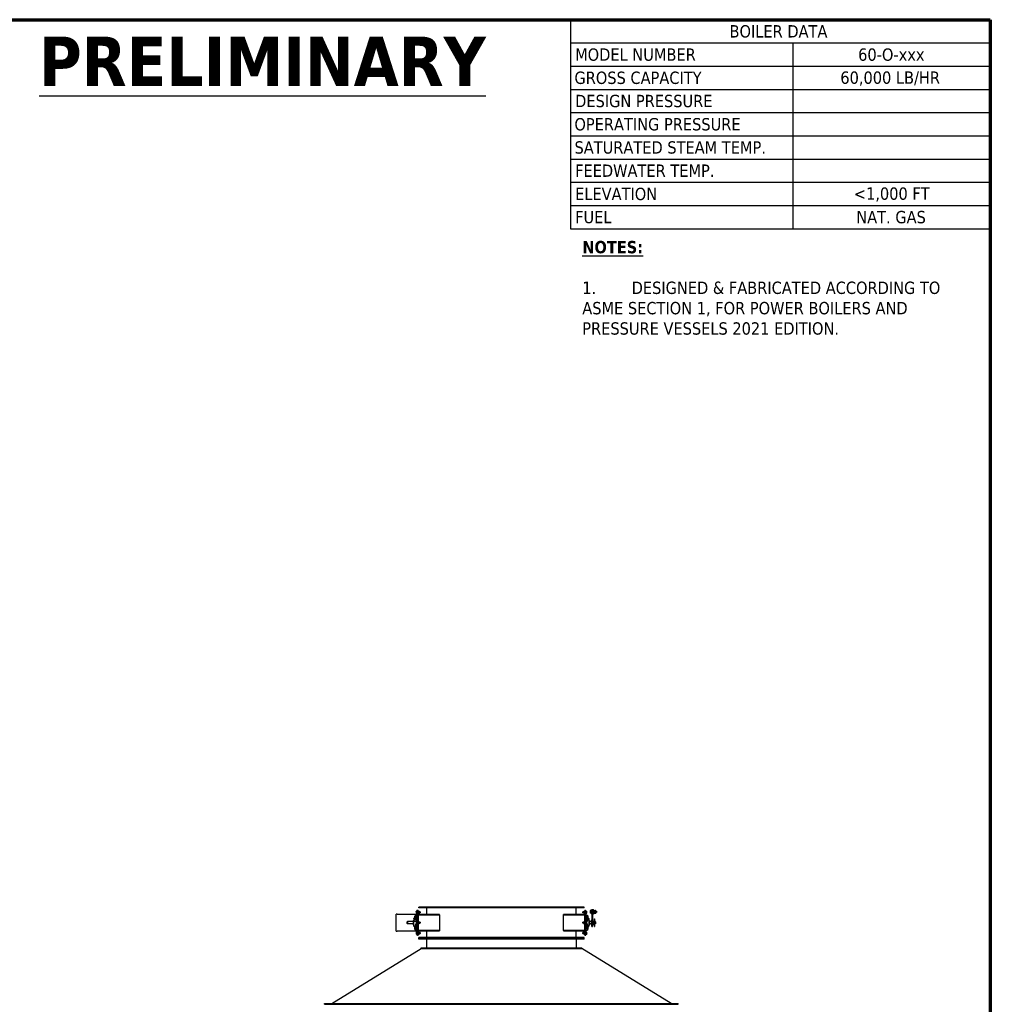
# Model space of a CAD drawing. Header units: inches. Extents: x 24 to 1128, y -69 to 748.
# Tile 661 of 661: x 814 to 1128, y 429 to 748. Entities that reach past the tile are written whole.
import ezdxf

# ---------------------------------------------------------------- set-up
doc = ezdxf.new("R2010")
doc.units = ezdxf.units.IN
doc.header["$LTSCALE"] = 32
doc.header["$MEASUREMENT"] = 0
for name, color, linetype, lineweight in [('Border (ANSI)', 7, 'Continuous', 70), ('Symbol (ANSI)', 7, 'Continuous', 25), ('Visible (ANSI)', 7, 'Continuous', 30)]:
    doc.layers.add(name, color=color, linetype=linetype, lineweight=lineweight)
doc.styles.add('Note Text (ANSI)', font='tahoma.ttf')

# ---------------------------------------------------------------- blocks, each defined once
blk = doc.blocks.new('Borders SUPERIOR BORDER')
at = {"layer": 'Border (ANSI)'}
for p, q in [((0.75, 23.375), (35.25, 23.375)), ((35.25, 23.375), (35.25, 0.625))]:
    blk.add_line(p, q, dxfattribs=at)
blk = doc.blocks.new('Table2')
at = {"layer": 'Symbol (ANSI)'}
for p, q in [((31, 23.375), (35.25, 23.375)), ((31, 23.375), (31, 23.1398)), ((35.25, 23.375), (35.25, 23.1398)), ((31, 23.1398), (35.25, 23.1398)), ((31, 23.1398), (31, 21.2589)), ((33.25, 23.1398), (33.25, 21.2589)), ((35.25, 23.1398), (35.25, 21.2589)), ((31, 22.9047), (35.25, 22.9047)), ((31, 22.6696), (35.25, 22.6696)), ((31, 22.4345), (35.25, 22.4345)), ((31, 22.1994), (35.25, 22.1994)), ((31, 21.9642), (35.25, 21.9642)), ((31, 21.7291), (35.25, 21.7291)), ((31, 21.494), (35.25, 21.494)), ((31, 21.2589), (35.25, 21.2589))]:
    blk.add_line(p, q, dxfattribs=at)
at = {"layer": 'Symbol (ANSI)', "char_height": 0.125, "attachment_point": 7, "style": 'Note Text (ANSI)'}
for s, insert in [('BOILER DATA', (32.6104, 23.1923)), ('MODEL NUMBER', (31.0475, 22.9571)), ('60-O-xxx', (33.9123, 22.9571)), ('GROSS CAPACITY', (31.0405, 22.722)), ('60,000 LB/HR', (33.732, 22.7063)), ('DESIGN PRESSURE', (31.0475, 22.4871)), ('OPERATING PRESSURE', (31.0405, 22.2518)), ('SATURATED STEAM TEMP.', (31.0414, 22.0169)), ('FEEDWATER TEMP.', (31.0475, 21.7842)), ('ELEVATION', (31.0475, 21.5464)), ('<1,000 FT', (33.8686, 21.5323)), ('FUEL', (31.0475, 21.3126)), ('NAT. GAS', (33.8937, 21.3116))]:
    blk.add_mtext(s, dxfattribs=dict(at, insert=insert))

msp = doc.modelspace()

# ---------------------------------------------------------------- linework, layer by layer
at = {"layer": 'Visible (ANSI)'}
for p, q in [((942.47203, 459.48367), (942.28453, 459.48367)), ((942.28453, 459.48367), (942.28453, 458.98367)), ((942.47203, 459.48367), (942.47203, 458.98367)), ((942.47203, 458.98367), (942.47203, 459.48367)), ((942.65953, 459.48367), (942.47203, 459.48367)), ((942.65953, 459.48367), (942.65953, 458.98367)), ((996.40953, 460.48367), (942.90953, 460.48367)), ((942.90953, 460.29617), (942.90953, 460.48367)), ((996.40953, 460.29617), (942.90953, 460.29617)), ((945.47203, 458.17117), (945.47203, 460.29617)), ((993.84703, 458.17117), (993.84703, 460.29617)), ((996.40953, 460.29617), (996.40953, 460.48367)), ((996.65953, 458.98367), (996.65953, 459.48367)), ((996.84703, 459.48367), (996.65953, 459.48367)), ((996.84703, 458.98367), (996.84703, 459.48367)), ((996.84703, 459.48367), (997.03453, 459.48367)), ((996.84703, 459.48367), (996.84703, 458.98367)), ((997.03453, 458.98367), (997.03453, 459.48367)), ((998.36853, 459.3942), (998.38233, 459.4181)), ((998.36853, 459.3942), (998.36853, 459.37173)), ((998.36853, 459.37173), (998.36853, 459.08474)), ((998.73253, 459.44555), (998.40203, 459.44555)), ((998.73253, 459.29792), (998.40203, 459.29792)), ((998.73253, 459.5507), (998.73253, 458.4877)), ((998.73253, 459.5507), (998.90953, 459.5507)), ((998.90953, 459.59991), (998.90953, 459.7692)), ((998.90953, 459.7692), (999.09703, 459.7692)), ((998.90953, 459.59991), (998.90953, 456.45151)), ((999.09703, 459.59991), (999.09703, 459.7692)), ((999.09703, 459.59991), (999.09703, 456.45151)), ((999.09703, 459.5507), (999.27403, 459.5507)), ((999.27403, 459.7692), (999.46153, 459.7692)), ((999.27403, 459.7692), (999.27403, 458.2692)), ((999.46153, 458.2692), (999.46153, 459.7692)), ((999.46153, 459.5507), (999.63853, 459.5507)), ((999.63853, 459.5507), (999.63853, 458.4877)), ((999.63853, 459.4537), (999.76353, 459.4537)), ((999.76353, 459.4537), (999.76353, 458.63927)), ((999.76353, 459.3942), (999.77733, 459.4181)), ((999.79703, 459.44555), (1000.16804, 459.44555)), ((999.79703, 459.29792), (1000.16804, 459.29792)), ((1000.20153, 459.3942), (1000.18773, 459.4181)), ((1000.20153, 459.37173), (1000.20153, 459.3942)), ((1000.20153, 459.08474), (1000.20153, 459.37173)), ((935.90953, 458.23367), (935.53453, 458.23367)), ((935.53453, 452.73367), (935.53453, 458.23367)), ((935.90953, 458.23367), (941.90953, 458.23367)), ((941.15953, 454.74942), (941.15953, 456.21792)), ((941.31578, 456.88836), (941.31578, 456.91765)), ((941.6817, 456.91765), (941.31578, 456.91765)), ((941.31578, 456.88836), (941.31578, 456.32268)), ((941.31578, 456.18126), (941.31578, 456.32268)), ((941.31578, 456.18126), (941.31578, 455.85258)), ((941.55015, 457.53054), (941.57527, 457.57405)), ((941.55015, 457.53054), (941.55015, 457.49286)), ((941.55015, 457.49286), (941.55015, 457.24929)), ((941.55015, 457.24929), (941.55015, 457.00572)), ((941.55015, 457.00572), (941.55015, 456.96804)), ((941.55015, 456.96804), (941.57527, 456.92453)), ((941.75953, 457.57405), (941.57527, 457.57405)), ((941.75953, 457.41167), (941.57527, 457.41167)), ((941.75953, 457.08691), (941.57527, 457.08691)), ((941.69146, 456.92453), (941.57527, 456.92453)), ((941.61236, 456.55797), (941.61236, 456.62408)), ((941.67378, 456.91016), (941.6444, 456.87786)), ((941.75016, 456.50171), (941.75016, 456.56783)), ((941.75953, 457.57405), (941.75953, 457.41167)), ((941.75953, 457.50242), (941.78453, 457.50242)), ((941.75953, 457.41167), (941.75953, 457.08691)), ((941.75953, 457.08691), (941.75953, 456.93962)), ((941.75953, 456.99617), (941.78453, 456.99617)), ((941.78453, 457.44772), (941.78453, 457.88992)), ((942.28453, 457.88992), (941.78453, 457.88992)), ((941.78453, 457.44772), (941.78453, 457.41363)), ((941.78453, 456.93512), (941.78453, 457.41363)), ((941.78453, 457.41363), (941.83453, 457.41363)), ((941.83453, 456.91765), (941.81862, 456.91765)), ((941.82654, 456.91016), (941.85592, 456.87786)), ((941.83453, 457.41363), (941.83453, 456.9167)), ((941.83453, 456.9167), (942.28453, 456.9167)), ((941.88795, 456.55797), (941.88795, 456.62408)), ((941.90953, 458.23367), (942.09703, 458.23367)), ((942.01653, 459.13967), (942.04163, 459.18314)), ((942.01653, 459.13967), (942.01653, 459.10202)), ((942.01653, 459.10202), (942.01653, 458.85867)), ((942.01653, 458.85867), (942.01653, 458.61532)), ((942.01653, 458.61532), (942.01653, 458.57767)), ((942.01653, 458.57767), (942.04163, 458.5342)), ((942.28453, 459.18314), (942.04163, 459.18314)), ((942.28453, 459.0209), (942.04163, 459.0209)), ((942.28453, 458.69643), (942.04163, 458.69643)), ((942.28453, 458.5342), (942.04163, 458.5342)), ((942.09703, 458.23367), (942.28453, 458.23367)), ((942.09703, 457.88992), (942.09703, 458.23367)), ((942.18453, 456.91654), (942.18453, 456.88836)), ((942.18453, 456.91654), (942.28453, 456.91654)), ((942.18453, 456.32268), (942.18453, 456.88836)), ((942.28453, 456.42104), (942.18453, 456.42104)), ((942.18453, 456.32268), (942.18453, 456.18126)), ((942.18453, 455.89235), (942.18453, 456.18126)), ((942.28453, 451.98367), (942.28453, 458.98367)), ((942.47203, 451.98367), (942.47203, 458.98367)), ((942.47203, 458.98367), (942.47203, 451.98367)), ((942.65953, 459.14017), (942.68468, 459.18372)), ((942.65953, 458.98367), (942.65953, 451.98367)), ((942.65953, 458.57717), (942.68468, 458.53362)), ((942.84703, 457.98367), (942.65953, 457.98367)), ((942.96339, 459.18372), (942.68468, 459.18372)), ((942.96339, 459.02119), (942.68468, 459.02119)), ((942.96339, 458.69615), (942.68468, 458.69615)), ((942.96339, 458.53362), (942.68468, 458.53362)), ((949.59002, 458.17117), (942.84703, 458.17117)), ((942.84703, 457.98367), (949.59002, 457.98367)), ((942.98853, 459.14017), (942.96339, 459.18372)), ((942.98853, 458.57717), (942.96339, 458.53362)), ((942.98853, 459.10246), (942.98853, 459.14017)), ((942.98853, 458.85867), (942.98853, 459.10246)), ((942.98853, 459.04617), (943.24737, 459.04617)), ((942.98853, 458.61488), (942.98853, 458.85867)), ((942.98853, 458.67117), (943.24737, 458.67117)), ((942.98853, 458.57717), (942.98853, 458.61488)), ((943.24737, 458.67117), (943.24737, 459.04617)), ((943.28454, 459.00783), (943.24737, 459.04617)), ((943.28454, 458.70951), (943.24737, 458.67117)), ((943.28454, 459.00783), (943.28454, 458.70951)), ((949.59002, 457.98367), (949.59002, 458.17117)), ((949.59002, 457.98367), (949.59002, 452.98367)), ((996.47203, 458.17117), (989.72904, 458.17117)), ((989.72904, 457.98367), (989.72904, 458.17117)), ((989.72904, 457.98367), (996.47203, 457.98367)), ((989.72904, 452.98367), (989.72904, 457.98367)), ((996.03453, 459.00783), (996.0717, 459.04617)), ((996.03453, 458.70951), (996.03453, 459.00783)), ((996.03453, 458.70951), (996.0717, 458.67117)), ((996.0717, 459.04617), (996.0717, 458.67117)), ((996.33053, 459.04617), (996.0717, 459.04617)), ((996.33053, 458.67117), (996.0717, 458.67117)), ((996.33053, 459.14017), (996.35568, 459.18372)), ((996.33053, 459.14017), (996.33053, 459.10246)), ((996.33053, 459.10246), (996.33053, 458.85867)), ((996.33053, 458.85867), (996.33053, 458.61488)), ((996.33053, 458.61488), (996.33053, 458.57717)), ((996.33053, 458.57717), (996.35568, 458.53362)), ((996.35568, 459.18372), (996.63439, 459.18372)), ((996.35568, 459.02119), (996.63439, 459.02119)), ((996.35568, 458.69615), (996.63439, 458.69615)), ((996.35568, 458.53362), (996.63439, 458.53362)), ((996.47203, 457.98367), (996.65953, 457.98367)), ((996.65953, 459.14017), (996.63439, 459.18372)), ((996.65953, 458.57717), (996.63439, 458.53362)), ((996.65953, 451.98367), (996.65953, 458.98367)), ((996.84703, 458.98367), (996.84703, 451.98367)), ((996.84703, 451.98367), (996.84703, 458.98367)), ((997.03453, 459.18314), (997.27743, 459.18314)), ((997.03453, 459.0209), (997.27743, 459.0209)), ((997.03453, 458.98367), (997.03453, 451.98367)), ((997.03453, 458.69643), (997.27743, 458.69643)), ((997.03453, 458.5342), (997.27743, 458.5342)), ((997.03453, 457.88992), (997.53453, 457.88992)), ((997.03453, 456.56944), (997.13453, 456.56944)), ((997.03453, 456.42104), (997.13453, 456.42104)), ((997.13453, 456.56944), (997.13453, 455.85148)), ((997.30253, 459.13967), (997.27743, 459.18314)), ((997.30253, 458.57767), (997.27743, 458.5342)), ((997.30253, 459.10202), (997.30253, 459.13967)), ((997.30253, 458.85867), (997.30253, 459.10202)), ((997.30253, 458.61532), (997.30253, 458.85867)), ((997.30253, 458.57767), (997.30253, 458.61532)), ((997.48453, 455.85148), (997.48453, 457.41363)), ((997.48453, 457.41363), (997.53453, 457.41363)), ((997.48453, 456.20346), (997.53453, 456.20346)), ((997.53453, 457.88992), (997.53453, 457.44772)), ((997.55954, 457.50242), (997.53453, 457.50242)), ((997.53453, 457.41363), (997.53453, 457.44772)), ((997.53453, 457.41363), (997.53453, 456.20346)), ((997.55954, 456.99617), (997.53453, 456.99617)), ((997.53453, 456.91765), (998.00328, 456.91765)), ((997.53453, 456.67117), (997.95328, 456.67117)), ((997.55954, 457.41167), (997.55954, 457.57405)), ((997.55954, 457.57405), (997.74379, 457.57405)), ((997.55954, 457.08691), (997.55954, 457.41167)), ((997.55954, 457.41167), (997.74379, 457.41167)), ((997.55954, 457.08691), (997.74379, 457.08691)), ((997.55954, 456.92453), (997.55954, 457.08691)), ((997.55954, 456.92453), (997.74379, 456.92453)), ((997.76891, 457.53054), (997.74379, 457.57405)), ((997.76891, 456.96804), (997.74379, 456.92453)), ((997.76891, 457.49286), (997.76891, 457.53054)), ((997.76891, 457.24929), (997.76891, 457.49286)), ((997.76891, 457.00572), (997.76891, 457.24929)), ((997.76891, 456.96804), (997.76891, 457.00572)), ((998.00328, 456.91765), (998.00328, 456.88836)), ((998.00328, 456.62117), (998.00328, 456.88836)), ((998.00328, 456.62117), (998.00328, 454.34617)), ((998.15953, 456.21792), (998.15953, 454.74942)), ((998.36853, 459.08474), (998.36853, 458.73221)), ((998.36853, 458.73221), (998.36853, 458.6442)), ((998.36853, 458.6442), (998.38233, 458.6203)), ((998.73253, 458.87157), (998.40203, 458.87157)), ((998.73253, 458.59286), (998.40203, 458.59286)), ((998.73253, 458.4877), (998.90953, 458.4877)), ((998.90953, 454.23367), (998.90953, 456.45151)), ((999.09703, 458.4877), (999.27403, 458.4877)), ((999.09703, 454.23367), (999.09703, 456.45151)), ((999.21883, 456.10867), (999.09703, 456.20554)), ((999.21883, 456.10867), (999.60328, 456.10867)), ((999.21883, 456.10867), (999.21883, 455.22836)), ((999.46153, 458.2692), (999.27403, 458.2692)), ((999.46153, 458.4877), (999.63853, 458.4877)), ((999.60328, 454.85867), (999.60328, 456.10867)), ((999.65953, 456.0936), (999.60328, 456.10867)), ((999.63853, 458.5847), (999.76353, 458.5847)), ((999.65953, 456.70533), (999.65953, 456.73367)), ((999.65953, 456.73367), (999.84703, 456.73367)), ((999.65953, 456.70533), (999.65953, 456.0936)), ((999.76353, 458.6442), (999.77733, 458.6203)), ((999.76353, 458.63927), (999.76353, 458.6251)), ((999.76353, 458.6251), (999.76353, 458.5847)), ((999.79703, 458.87157), (1000.16804, 458.87157)), ((999.79703, 458.59286), (1000.16804, 458.59286)), ((999.84703, 456.70533), (999.84703, 456.73367)), ((999.84703, 456.70533), (999.84703, 455.85867)), ((1000.20153, 458.6442), (1000.18773, 458.6203)), ((1000.20153, 459.2692), (1000.43677, 459.2692)), ((1000.20153, 458.73221), (1000.20153, 459.08474)), ((1000.20153, 458.7692), (1000.43677, 458.7692)), ((1000.20153, 458.6442), (1000.20153, 458.73221)), ((1000.43677, 458.7692), (1000.43677, 459.2692)), ((1000.48254, 459.22201), (1000.43677, 459.2692)), ((1000.48254, 458.81639), (1000.43677, 458.7692)), ((1000.48254, 459.22201), (1000.48254, 458.81639)), ((939.15953, 455.79617), (939.22203, 455.85867)), ((939.15953, 455.17117), (939.15953, 455.79617)), ((939.15953, 455.17117), (939.22203, 455.10867)), ((939.22203, 455.85867), (939.22203, 455.10867)), ((941.15953, 455.85867), (939.22203, 455.85867)), ((941.15953, 455.10867), (939.22203, 455.10867)), ((941.31578, 454.34617), (941.31578, 455.85258)), ((941.83453, 455.89174), (941.36578, 455.89174)), ((941.78453, 454.29617), (941.36578, 454.29617)), ((941.55015, 453.99929), (941.57527, 454.0428)), ((941.55015, 453.99929), (941.55015, 453.96161)), ((941.55015, 453.96161), (941.55015, 453.71804)), ((941.55015, 453.71804), (941.55015, 453.47447)), ((941.55015, 453.47447), (941.55015, 453.43679)), ((941.55015, 453.43679), (941.57527, 453.39328)), ((941.75953, 454.0428), (941.57527, 454.0428)), ((941.75953, 453.88042), (941.57527, 453.88042)), ((941.75953, 453.55566), (941.57527, 453.55566)), ((941.75953, 453.39328), (941.57527, 453.39328)), ((941.75953, 454.0428), (941.75953, 453.88042)), ((941.75953, 453.97117), (941.78453, 453.97117)), ((941.75953, 453.88042), (941.75953, 453.55566)), ((941.75953, 453.55566), (941.75953, 453.39328)), ((941.75953, 453.46492), (941.78453, 453.46492)), ((941.83453, 454.76388), (941.78453, 454.76388)), ((941.78453, 453.55371), (941.78453, 454.76388)), ((941.83453, 453.55371), (941.78453, 453.55371)), ((941.78453, 453.55371), (941.78453, 453.51962)), ((941.78453, 453.07742), (941.78453, 453.51962)), ((942.28453, 453.07742), (941.78453, 453.07742)), ((942.18453, 455.89235), (941.83453, 455.89235)), ((941.83453, 455.89235), (941.83453, 455.85148)), ((941.83453, 455.11586), (941.83453, 453.55371)), ((942.01653, 455.76467), (942.04163, 455.80814)), ((942.01653, 455.76467), (942.01653, 455.72702)), ((942.01653, 455.72702), (942.01653, 455.48367)), ((942.01653, 455.48367), (942.01653, 455.24032)), ((942.01653, 455.24032), (942.01653, 455.20267)), ((942.01653, 455.20267), (942.04163, 455.1592)), ((942.28453, 455.80814), (942.04163, 455.80814)), ((942.28453, 455.6459), (942.04163, 455.6459)), ((942.28453, 455.32143), (942.04163, 455.32143)), ((942.28453, 455.1592), (942.04163, 455.1592)), ((942.09703, 452.73367), (942.09703, 453.07742)), ((942.18453, 455.85148), (942.18453, 455.89235)), ((942.28453, 455.85867), (942.18453, 455.85867)), ((942.18453, 455.85148), (942.18453, 455.80814)), ((942.18453, 455.1592), (942.18453, 455.11586)), ((942.18453, 454.3979), (942.18453, 455.11586)), ((942.28453, 455.10867), (942.18453, 455.10867)), ((942.28453, 454.5463), (942.18453, 454.5463)), ((942.28453, 454.3979), (942.18453, 454.3979)), ((942.65953, 455.76517), (942.68468, 455.80872)), ((942.65953, 455.20217), (942.68468, 455.15862)), ((942.84703, 452.98367), (942.65953, 452.98367)), ((942.96339, 455.80872), (942.68468, 455.80872)), ((942.96339, 455.64619), (942.68468, 455.64619)), ((942.96339, 455.32115), (942.68468, 455.32115)), ((942.96339, 455.15862), (942.68468, 455.15862)), ((949.59002, 452.98367), (942.84703, 452.98367)), ((942.98853, 455.76517), (942.96339, 455.80872)), ((942.98853, 455.20217), (942.96339, 455.15862)), ((942.98853, 455.72746), (942.98853, 455.76517)), ((942.98853, 455.48367), (942.98853, 455.72746)), ((942.98853, 455.67117), (943.24737, 455.67117)), ((942.98853, 455.23988), (942.98853, 455.48367)), ((942.98853, 455.29617), (943.24737, 455.29617)), ((942.98853, 455.20217), (942.98853, 455.23988)), ((943.24737, 455.29617), (943.24737, 455.67117)), ((943.28454, 455.63283), (943.24737, 455.67117)), ((943.28454, 455.33451), (943.24737, 455.29617)), ((943.28454, 455.63283), (943.28454, 455.33451)), ((949.59002, 452.98367), (949.59002, 452.79617)), ((989.72904, 452.98367), (989.72904, 452.79617)), ((996.47203, 452.98367), (989.72904, 452.98367)), ((996.03453, 455.63283), (996.0717, 455.67117)), ((996.03453, 455.33451), (996.03453, 455.63283)), ((996.03453, 455.33451), (996.0717, 455.29617)), ((996.0717, 455.67117), (996.0717, 455.29617)), ((996.33053, 455.67117), (996.0717, 455.67117)), ((996.33053, 455.29617), (996.0717, 455.29617)), ((996.33053, 455.76517), (996.35568, 455.80872)), ((996.33053, 455.76517), (996.33053, 455.72746)), ((996.33053, 455.72746), (996.33053, 455.48367)), ((996.33053, 455.48367), (996.33053, 455.23988)), ((996.33053, 455.23988), (996.33053, 455.20217)), ((996.33053, 455.20217), (996.35568, 455.15862)), ((996.35568, 455.80872), (996.63439, 455.80872)), ((996.35568, 455.64619), (996.63439, 455.64619)), ((996.35568, 455.32115), (996.63439, 455.32115)), ((996.35568, 455.15862), (996.63439, 455.15862)), ((996.47203, 452.98367), (996.65953, 452.98367)), ((996.65953, 455.76517), (996.63439, 455.80872)), ((996.65953, 455.20217), (996.63439, 455.15862)), ((997.13453, 455.85867), (997.03453, 455.85867)), ((997.03453, 455.80814), (997.27743, 455.80814)), ((997.03453, 455.6459), (997.27743, 455.6459)), ((997.03453, 455.32143), (997.27743, 455.32143)), ((997.03453, 455.1592), (997.27743, 455.1592)), ((997.13453, 455.10867), (997.03453, 455.10867)), ((997.03453, 454.5463), (997.13453, 454.5463)), ((997.13453, 454.3979), (997.03453, 454.3979)), ((997.03453, 453.07742), (997.53453, 453.07742)), ((997.13453, 455.80814), (997.13453, 455.85148)), ((997.13453, 455.11586), (997.13453, 455.1592)), ((997.13453, 455.11586), (997.13453, 454.3979)), ((997.30253, 455.76467), (997.27743, 455.80814)), ((997.30253, 455.20267), (997.27743, 455.1592)), ((997.30253, 455.72702), (997.30253, 455.76467)), ((997.30253, 455.48367), (997.30253, 455.72702)), ((997.30253, 455.24032), (997.30253, 455.48367)), ((997.30253, 455.20267), (997.30253, 455.24032)), ((997.48453, 453.55371), (997.48453, 455.11586)), ((997.53453, 454.76388), (997.48453, 454.76388)), ((997.53453, 453.55371), (997.48453, 453.55371)), ((997.53453, 454.76388), (997.53453, 453.55371)), ((997.53453, 454.29617), (997.95328, 454.29617)), ((997.55954, 453.97117), (997.53453, 453.97117)), ((997.53453, 453.51962), (997.53453, 453.55371)), ((997.53453, 453.51962), (997.53453, 453.07742)), ((997.55954, 453.46492), (997.53453, 453.46492)), ((997.55954, 453.88042), (997.55954, 454.0428)), ((997.55954, 454.0428), (997.74379, 454.0428)), ((997.55954, 453.55566), (997.55954, 453.88042)), ((997.55954, 453.88042), (997.74379, 453.88042)), ((997.55954, 453.55566), (997.74379, 453.55566)), ((997.55954, 453.39328), (997.55954, 453.55566)), ((997.55954, 453.39328), (997.74379, 453.39328)), ((997.76891, 453.99929), (997.74379, 454.0428)), ((997.76891, 453.43679), (997.74379, 453.39328)), ((997.76891, 453.96161), (997.76891, 453.99929)), ((997.76891, 453.71804), (997.76891, 453.96161)), ((997.76891, 453.47447), (997.76891, 453.71804)), ((997.76891, 453.43679), (997.76891, 453.47447)), ((998.90953, 455.85867), (998.15953, 455.85867)), ((998.90953, 455.10867), (998.15953, 455.10867)), ((998.90953, 454.23367), (999.09703, 454.23367)), ((999.21883, 454.85867), (999.09703, 454.7618)), ((999.21883, 455.22836), (999.21883, 454.85867)), ((999.21883, 454.85867), (999.60328, 454.85867)), ((999.65953, 454.87374), (999.60328, 454.85867)), ((999.65953, 456.0936), (999.65953, 454.87374)), ((1000.09703, 455.85867), (999.65953, 455.85867)), ((1000.09703, 455.10867), (999.65953, 455.10867)), ((999.65953, 454.87374), (999.65953, 454.25882)), ((999.65953, 454.23367), (999.65953, 454.25882)), ((999.65953, 454.23367), (999.84703, 454.23367)), ((999.84703, 455.10867), (999.84703, 454.25882)), ((999.84703, 454.23367), (999.84703, 454.25882)), ((1000.09703, 455.10867), (1000.09703, 455.85867)), ((1000.15953, 455.79617), (1000.09703, 455.85867)), ((1000.15953, 455.17117), (1000.09703, 455.10867)), ((1000.15953, 455.79617), (1000.15953, 455.17117)), ((935.53453, 452.73367), (935.90953, 452.73367)), ((941.90953, 452.73367), (935.90953, 452.73367)), ((941.90953, 452.73367), (942.09703, 452.73367)), ((942.01653, 452.38967), (942.04163, 452.43314)), ((942.01653, 452.38967), (942.02362, 452.40196)), ((942.01653, 452.38967), (942.01653, 452.35202)), ((942.01653, 452.38967), (942.01653, 452.3779)), ((942.01653, 452.3779), (942.01653, 452.17359)), ((942.01653, 452.35202), (942.01653, 452.10867)), ((942.01653, 452.17359), (942.01653, 451.90436)), ((942.01653, 452.10867), (942.01653, 451.86532)), ((942.01653, 451.90436), (942.01653, 451.82767)), ((942.01653, 451.86532), (942.01653, 451.82767)), ((942.01653, 451.82767), (942.04163, 451.7842)), ((942.01653, 451.82767), (942.02362, 451.81538)), ((942.28453, 452.43314), (942.04163, 452.43314)), ((942.28453, 452.2709), (942.04163, 452.2709)), ((942.28453, 451.94643), (942.04163, 451.94643)), ((942.28453, 451.7842), (942.04163, 451.7842)), ((942.09703, 452.73367), (942.28453, 452.73367)), ((942.28453, 451.98367), (942.28453, 451.48367)), ((942.47203, 451.48367), (942.28453, 451.48367)), ((942.47203, 451.98367), (942.47203, 451.48367)), ((942.47203, 451.48367), (942.47203, 451.98367)), ((942.47203, 451.48367), (942.65953, 451.48367)), ((942.65953, 452.39017), (942.68468, 452.43372)), ((942.65953, 451.98367), (942.65953, 451.48367)), ((942.65953, 451.82717), (942.68468, 451.78362)), ((942.96339, 452.43372), (942.68468, 452.43372)), ((942.96339, 452.27119), (942.68468, 452.27119)), ((942.96339, 451.94615), (942.68468, 451.94615)), ((942.96339, 451.78362), (942.68468, 451.78362)), ((942.84703, 452.79617), (949.59002, 452.79617)), ((996.40953, 450.67117), (942.90953, 450.67117)), ((942.90953, 450.48367), (942.90953, 450.67117)), ((996.40953, 450.48367), (942.90953, 450.48367)), ((996.40953, 450.35867), (942.90953, 450.35867)), ((942.90953, 450.10867), (942.90953, 450.35867)), ((996.40953, 450.10867), (942.90953, 450.10867)), ((942.98853, 452.39017), (942.96339, 452.43372)), ((942.98853, 451.82717), (942.96339, 451.78362)), ((942.98853, 452.35246), (942.98853, 452.39017)), ((942.98853, 452.10867), (942.98853, 452.35246)), ((942.98853, 452.29617), (943.24737, 452.29617)), ((942.98853, 451.86488), (942.98853, 452.10867)), ((942.98853, 451.92117), (943.24737, 451.92117)), ((942.98853, 451.82717), (942.98853, 451.86488)), ((943.24737, 451.92117), (943.24737, 452.29617)), ((943.28454, 452.25783), (943.24737, 452.29617)), ((943.28454, 451.95951), (943.24737, 451.92117)), ((943.28454, 452.25783), (943.28454, 451.95951)), ((945.40953, 450.10867), (945.40953, 447.35867)), ((945.47203, 450.67117), (945.47203, 452.79617)), ((989.72904, 452.79617), (996.47203, 452.79617)), ((993.84703, 450.67117), (993.84703, 452.79617)), ((993.90953, 450.10867), (993.90953, 447.35867)), ((996.03453, 452.25783), (996.0717, 452.29617)), ((996.03453, 451.95951), (996.03453, 452.25783)), ((996.03453, 451.95951), (996.0717, 451.92117)), ((996.0717, 452.29617), (996.0717, 451.92117)), ((996.33053, 452.29617), (996.0717, 452.29617)), ((996.33053, 451.92117), (996.0717, 451.92117)), ((996.33053, 452.39017), (996.35568, 452.43372)), ((996.33053, 452.39017), (996.33053, 452.35246)), ((996.33053, 452.35246), (996.33053, 452.10867)), ((996.33053, 452.10867), (996.33053, 451.86488)), ((996.33053, 451.86488), (996.33053, 451.82717)), ((996.33053, 451.82717), (996.35568, 451.78362)), ((996.35568, 452.43372), (996.63439, 452.43372)), ((996.35568, 452.27119), (996.63439, 452.27119)), ((996.35568, 451.94615), (996.63439, 451.94615)), ((996.35568, 451.78362), (996.63439, 451.78362)), ((996.40953, 450.48367), (996.40953, 450.67117)), ((996.40953, 450.10867), (996.40953, 450.35867)), ((996.65953, 452.39017), (996.63439, 452.43372)), ((996.65953, 451.82717), (996.63439, 451.78362)), ((996.65953, 451.48367), (996.65953, 451.98367)), ((996.65953, 451.48367), (996.84703, 451.48367)), ((996.84703, 451.48367), (996.84703, 451.98367)), ((996.84703, 451.98367), (996.84703, 451.48367)), ((996.84703, 451.48367), (997.03453, 451.48367)), ((997.03453, 452.43314), (997.27743, 452.43314)), ((997.03453, 452.2709), (997.27743, 452.2709)), ((997.03453, 451.48367), (997.03453, 451.98367)), ((997.03453, 451.94643), (997.27743, 451.94643)), ((997.03453, 451.7842), (997.27743, 451.7842)), ((997.30253, 452.38967), (997.27743, 452.43314)), ((997.30253, 451.82767), (997.27743, 451.7842)), ((997.30253, 452.35202), (997.30253, 452.38967)), ((997.30253, 452.10867), (997.30253, 452.35202)), ((997.30253, 451.86532), (997.30253, 452.10867)), ((997.30253, 451.82767), (997.30253, 451.86532)), ((914.69252, 429.35867), (943.65953, 447.10867)), ((943.65953, 447.35867), (995.65953, 447.35867)), ((943.65953, 447.10867), (943.65953, 447.35867)), ((943.65953, 447.10867), (995.65953, 447.10867)), ((995.65953, 447.10867), (995.65953, 447.35867)), ((1024.62655, 429.35867), (995.65953, 447.10867)), ((912.38453, 429.35867), (1026.93453, 429.35867)), ((912.38453, 429.10867), (912.38453, 429.35867)), ((912.38453, 429.10867), (1026.93453, 429.10867)), ((1026.93453, 429.10867), (1026.93453, 429.35867))]:
    msp.add_line(p, q, dxfattribs=at)
for centre, radius, start, end in [((941.15953, 456.40542), 0.1875, 270, 326.4426902), ((941.75016, 456.81305), 0.12795, 164.8655136, 234.9564643), ((941.75016, 456.81305), 0.12795, 305.0435357, 15.1344864), ((942.84703, 458.35867), 0.1875, 180, 270), ((942.84703, 458.35867), 0.375, 240, 270), ((996.47203, 458.35867), 0.1875, 270, 0), ((996.47203, 458.35867), 0.375, 270, 300), ((997.95328, 456.62117), 0.05, 0, 90), ((998.15953, 456.40542), 0.1875, 213.5573098, 270), ((941.15953, 454.56192), 0.1875, 33.5573098, 90), ((941.36578, 454.34617), 0.05, 180, 270), ((942.84703, 452.60867), 0.375, 90, 120), ((996.47203, 452.60867), 0.375, 60, 90), ((997.95328, 454.34617), 0.05, 270, 0), ((998.15953, 454.56192), 0.1875, 90, 146.4426902), ((942.84703, 452.60867), 0.1875, 90, 180), ((996.47203, 452.60867), 0.1875, 0, 90)]:
    msp.add_arc(centre, radius, start, end, dxfattribs=at)
for centre, major_axis, ratio, start_param, end_param in [((941.75016, 456.60552), (-0.15625, 0), 0.707106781, 5.792244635, 9.915718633), ((941.75016, 456.82976), (0.12575, 0), 0.707106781, 2.569982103, 6.854795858), ((941.75016, 456.68904), (-0.1378, 0), 0.707106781, 5.646377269, 6.283185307), ((941.75016, 456.68904), (-0.1378, 0), 0.707106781, 0, 1.047197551), ((941.75016, 456.58342), (-0.125, 0), 0.707106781, 0.501266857, 2.640325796), ((941.75016, 456.76068), (-0.10433, 0), 0.707106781, 0.789492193, 2.352100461), ((941.75016, 456.68904), (-0.1378, 0), 0.707106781, 1.047197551, 2.094395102), ((941.75016, 456.68904), (0.1378, 0), 0.707106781, 5.235987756, 6.283185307), ((941.75016, 456.68904), (0.1378, 0), 0.707106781, 0, 0.636808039), ((999.67492, 459.0192), (2.46397, 0.20195), 0.156136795, 4.684825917, 4.735561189), ((999.85215, 459.0192), (2.46397, 0.20195), 0.156136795, 4.612795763, 4.663623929)]:
    msp.add_ellipse(centre, major_axis=major_axis, ratio=ratio, start_param=start_param, end_param=end_param, dxfattribs=at)
for points, weights in [([(998.40203, 459.44555), (998.36853, 459.40599), (998.36853, 459.37173)], [1, 1.0379548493, 1]), ([(998.36853, 459.37173), (998.36853, 459.33748), (998.40203, 459.29792)], [1, 1.0379548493, 1]), ([(998.40203, 459.29792), (998.36853, 459.18368), (998.36853, 459.08474)], [1, 1.0379548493, 1]), ([(999.79703, 459.44555), (999.76353, 459.40599), (999.76353, 459.37173)], [1, 1.0379548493, 1]), ([(999.76353, 459.37173), (999.76353, 459.33748), (999.79703, 459.29792)], [1, 1.0379548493, 1]), ([(999.79703, 459.29792), (999.76353, 459.18368), (999.76353, 459.08474)], [1, 1.0379548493, 1]), ([(1000.20153, 459.37173), (1000.20153, 459.40599), (1000.16804, 459.44555)], [1, 1.0379548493, 1]), ([(1000.16804, 459.29792), (1000.20153, 459.33748), (1000.20153, 459.37173)], [1, 1.0379548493, 1]), ([(1000.20153, 459.08474), (1000.20153, 459.18368), (1000.16804, 459.29792)], [1, 1.0379548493, 1]), ([(941.57527, 457.57405), (941.55015, 457.53054), (941.55015, 457.49286)], [1, 1.0379548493, 1]), ([(941.55015, 457.49286), (941.55015, 457.45518), (941.57527, 457.41167)], [1, 1.0379548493, 1]), ([(941.57527, 457.41167), (941.55015, 457.32466), (941.55015, 457.24929)], [1, 1.0379548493, 1]), ([(941.55015, 457.24929), (941.55015, 457.17393), (941.57527, 457.08691)], [1, 1.0379548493, 1]), ([(941.57527, 457.08691), (941.55015, 457.04341), (941.55015, 457.00572)], [1, 1.0379548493, 1]), ([(941.55015, 457.00572), (941.55015, 456.96804), (941.57527, 456.92453)], [1, 1.0379548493, 1]), ([(941.61236, 456.73659), (941.62555, 456.74508), (941.63771, 456.75201)], [1, 1.0132325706, 1.01723833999]), ([(941.61236, 456.68904), (941.61236, 456.71515), (941.61236, 456.73659)], [1, 1.0379548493, 1]), ([(941.61236, 456.62408), (941.61236, 456.66293), (941.61236, 456.68904)], [1, 1.0379548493, 1]), ([(941.68126, 456.60466), (941.64928, 456.61771), (941.61236, 456.62408)], [1, 1.0379548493, 1]), ([(941.61236, 456.55797), (941.64928, 456.53419), (941.68126, 456.52114)], [1, 1.0379548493, 1]), ([(941.75016, 456.56783), (941.71324, 456.5916), (941.68126, 456.60466)], [1, 1.0379548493, 1]), ([(941.68126, 456.52114), (941.71324, 456.50809), (941.75016, 456.50171)], [1, 1.0379548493, 1]), ([(941.81906, 456.60466), (941.78708, 456.5916), (941.75016, 456.56783)], [1, 1.0379548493, 1]), ([(941.75016, 456.50171), (941.78708, 456.50809), (941.81906, 456.52114)], [1, 1.0379548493, 1]), ([(941.88795, 456.62408), (941.85103, 456.61771), (941.81906, 456.60466)], [1, 1.0379548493, 1]), ([(941.81906, 456.52114), (941.85103, 456.53419), (941.88795, 456.55797)], [1, 1.0379548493, 1]), ([(941.86261, 456.75201), (941.87477, 456.74508), (941.88795, 456.73659)], [1.01723833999, 1.0132325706, 1]), ([(941.88795, 456.73659), (941.88795, 456.71515), (941.88795, 456.68904)], [1, 1.0379548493, 1]), ([(941.88795, 456.68904), (941.88795, 456.66293), (941.88795, 456.62408)], [1, 1.0379548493, 1]), ([(942.04163, 459.18314), (942.01653, 459.13967), (942.01653, 459.10202)], [1, 1.0379548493, 1]), ([(942.01653, 459.10202), (942.01653, 459.06438), (942.04163, 459.0209)], [1, 1.0379548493, 1]), ([(942.04163, 459.0209), (942.01653, 458.93396), (942.01653, 458.85867)], [1, 1.0379548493, 1]), ([(942.01653, 458.85867), (942.01653, 458.78338), (942.04163, 458.69643)], [1, 1.0379548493, 1]), ([(942.04163, 458.69643), (942.01653, 458.65296), (942.01653, 458.61532)], [1, 1.0379548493, 1]), ([(942.01653, 458.61532), (942.01653, 458.57767), (942.04163, 458.5342)], [1, 1.0379548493, 1]), ([(942.68468, 459.18372), (942.65953, 459.14017), (942.65953, 459.10246)], [1, 1.0379548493, 1]), ([(942.65953, 459.10246), (942.65953, 459.06474), (942.68468, 459.02119)], [1, 1.0379548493, 1]), ([(942.68468, 459.02119), (942.65953, 458.9341), (942.65953, 458.85867)], [1, 1.0379548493, 1]), ([(942.65953, 458.85867), (942.65953, 458.78324), (942.68468, 458.69615)], [1, 1.0379548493, 1]), ([(942.68468, 458.69615), (942.65953, 458.6526), (942.65953, 458.61488)], [1, 1.0379548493, 1]), ([(942.65953, 458.61488), (942.65953, 458.57717), (942.68468, 458.53362)], [1, 1.0379548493, 1]), ([(942.98853, 459.10246), (942.98853, 459.14017), (942.96339, 459.18372)], [1, 1.0379548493, 1]), ([(942.96339, 459.02119), (942.98853, 459.06474), (942.98853, 459.10246)], [1, 1.0379548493, 1]), ([(942.98853, 458.85867), (942.98853, 458.9341), (942.96339, 459.02119)], [1, 1.0379548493, 1]), ([(942.96339, 458.69615), (942.98853, 458.78324), (942.98853, 458.85867)], [1, 1.0379548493, 1]), ([(942.98853, 458.61488), (942.98853, 458.6526), (942.96339, 458.69615)], [1, 1.0379548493, 1]), ([(942.96339, 458.53362), (942.98853, 458.57717), (942.98853, 458.61488)], [1, 1.0379548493, 1]), ([(996.35568, 459.18372), (996.33053, 459.14017), (996.33053, 459.10246)], [1, 1.0379548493, 1]), ([(996.33053, 459.10246), (996.33053, 459.06474), (996.35568, 459.02119)], [1, 1.0379548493, 1]), ([(996.35568, 459.02119), (996.33053, 458.9341), (996.33053, 458.85867)], [1, 1.0379548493, 1]), ([(996.33053, 458.85867), (996.33053, 458.78324), (996.35568, 458.69615)], [1, 1.0379548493, 1]), ([(996.35568, 458.69615), (996.33053, 458.6526), (996.33053, 458.61488)], [1, 1.0379548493, 1]), ([(996.33053, 458.61488), (996.33053, 458.57717), (996.35568, 458.53362)], [1, 1.0379548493, 1]), ([(996.65953, 459.10246), (996.65953, 459.14017), (996.63439, 459.18372)], [1, 1.0379548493, 1]), ([(996.63439, 459.02119), (996.65953, 459.06474), (996.65953, 459.10246)], [1, 1.0379548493, 1]), ([(996.65953, 458.85867), (996.65953, 458.9341), (996.63439, 459.02119)], [1, 1.0379548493, 1]), ([(996.63439, 458.69615), (996.65953, 458.78324), (996.65953, 458.85867)], [1, 1.0379548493, 1]), ([(996.65953, 458.61488), (996.65953, 458.6526), (996.63439, 458.69615)], [1, 1.0379548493, 1]), ([(996.63439, 458.53362), (996.65953, 458.57717), (996.65953, 458.61488)], [1, 1.0379548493, 1]), ([(997.30253, 459.10202), (997.30253, 459.13967), (997.27743, 459.18314)], [1, 1.0379548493, 1]), ([(997.27743, 459.0209), (997.30253, 459.06438), (997.30253, 459.10202)], [1, 1.0379548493, 1]), ([(997.30253, 458.85867), (997.30253, 458.93396), (997.27743, 459.0209)], [1, 1.0379548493, 1]), ([(997.27743, 458.69643), (997.30253, 458.78338), (997.30253, 458.85867)], [1, 1.0379548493, 1]), ([(997.30253, 458.61532), (997.30253, 458.65296), (997.27743, 458.69643)], [1, 1.0379548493, 1]), ([(997.27743, 458.5342), (997.30253, 458.57767), (997.30253, 458.61532)], [1, 1.0379548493, 1]), ([(997.76891, 457.49286), (997.76891, 457.53054), (997.74379, 457.57405)], [1, 1.0379548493, 1]), ([(997.74379, 457.41167), (997.76891, 457.45518), (997.76891, 457.49286)], [1, 1.0379548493, 1]), ([(997.76891, 457.24929), (997.76891, 457.32466), (997.74379, 457.41167)], [1, 1.0379548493, 1]), ([(997.74379, 457.08691), (997.76891, 457.17393), (997.76891, 457.24929)], [1, 1.0379548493, 1]), ([(997.76891, 457.00572), (997.76891, 457.04341), (997.74379, 457.08691)], [1, 1.0379548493, 1]), ([(997.74379, 456.92453), (997.76891, 456.96804), (997.76891, 457.00572)], [1, 1.0379548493, 1]), ([(998.36853, 459.08474), (998.36853, 458.98581), (998.40203, 458.87157)], [1, 1.0379548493, 1]), ([(998.40203, 458.87157), (998.36853, 458.79689), (998.36853, 458.73221)], [1, 1.0379548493, 1]), ([(998.36853, 458.73221), (998.36853, 458.66754), (998.40203, 458.59286)], [1, 1.0379548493, 1]), ([(998.40203, 458.59286), (998.38993, 458.60714), (998.38233, 458.6203)], [1, 1.01338266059, 1.01732802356]), ([(999.76353, 459.08474), (999.76353, 458.98581), (999.79703, 458.87157)], [1, 1.0379548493, 1]), ([(999.79703, 458.87157), (999.76353, 458.79689), (999.76353, 458.73221)], [1, 1.0379548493, 1]), ([(999.76353, 458.73221), (999.76353, 458.66754), (999.79703, 458.59286)], [1, 1.0379548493, 1]), ([(999.79703, 458.59286), (999.78493, 458.60714), (999.77733, 458.6203)], [1, 1.01338266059, 1.01732802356]), ([(1000.16804, 458.87157), (1000.20153, 458.98581), (1000.20153, 459.08474)], [1, 1.0379548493, 1]), ([(1000.20153, 458.73221), (1000.20153, 458.79689), (1000.16804, 458.87157)], [1, 1.0379548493, 1]), ([(1000.16804, 458.59286), (1000.20153, 458.66754), (1000.20153, 458.73221)], [1, 1.0379548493, 1]), ([(1000.18773, 458.6203), (1000.18014, 458.60714), (1000.16804, 458.59286)], [1.01732802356, 1.01338266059, 1]), ([(941.57527, 454.0428), (941.55015, 453.99929), (941.55015, 453.96161)], [1, 1.0379548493, 1]), ([(941.55015, 453.96161), (941.55015, 453.92393), (941.57527, 453.88042)], [1, 1.0379548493, 1]), ([(941.57527, 453.88042), (941.55015, 453.79341), (941.55015, 453.71804)], [1, 1.0379548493, 1]), ([(941.55015, 453.71804), (941.55015, 453.64268), (941.57527, 453.55566)], [1, 1.0379548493, 1]), ([(941.57527, 453.55566), (941.55015, 453.51216), (941.55015, 453.47447)], [1, 1.0379548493, 1]), ([(941.55015, 453.47447), (941.55015, 453.43679), (941.57527, 453.39328)], [1, 1.0379548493, 1]), ([(942.04163, 455.80814), (942.01653, 455.76467), (942.01653, 455.72702)], [1, 1.0379548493, 1]), ([(942.01653, 455.72702), (942.01653, 455.68938), (942.04163, 455.6459)], [1, 1.0379548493, 1]), ([(942.04163, 455.6459), (942.01653, 455.55896), (942.01653, 455.48367)], [1, 1.0379548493, 1]), ([(942.01653, 455.48367), (942.01653, 455.40838), (942.04163, 455.32143)], [1, 1.0379548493, 1]), ([(942.04163, 455.32143), (942.01653, 455.27796), (942.01653, 455.24032)], [1, 1.0379548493, 1]), ([(942.01653, 455.24032), (942.01653, 455.20267), (942.04163, 455.1592)], [1, 1.0379548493, 1]), ([(942.68468, 455.80872), (942.65953, 455.76517), (942.65953, 455.72746)], [1, 1.0379548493, 1]), ([(942.65953, 455.72746), (942.65953, 455.68974), (942.68468, 455.64619)], [1, 1.0379548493, 1]), ([(942.68468, 455.64619), (942.65953, 455.5591), (942.65953, 455.48367)], [1, 1.0379548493, 1]), ([(942.65953, 455.48367), (942.65953, 455.40824), (942.68468, 455.32115)], [1, 1.0379548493, 1]), ([(942.68468, 455.32115), (942.65953, 455.2776), (942.65953, 455.23988)], [1, 1.0379548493, 1]), ([(942.65953, 455.23988), (942.65953, 455.20217), (942.68468, 455.15862)], [1, 1.0379548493, 1]), ([(942.98853, 455.72746), (942.98853, 455.76517), (942.96339, 455.80872)], [1, 1.0379548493, 1]), ([(942.96339, 455.64619), (942.98853, 455.68974), (942.98853, 455.72746)], [1, 1.0379548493, 1]), ([(942.98853, 455.48367), (942.98853, 455.5591), (942.96339, 455.64619)], [1, 1.0379548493, 1]), ([(942.96339, 455.32115), (942.98853, 455.40824), (942.98853, 455.48367)], [1, 1.0379548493, 1]), ([(942.98853, 455.23988), (942.98853, 455.2776), (942.96339, 455.32115)], [1, 1.0379548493, 1]), ([(942.96339, 455.15862), (942.98853, 455.20217), (942.98853, 455.23988)], [1, 1.0379548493, 1]), ([(996.35568, 455.80872), (996.33053, 455.76517), (996.33053, 455.72746)], [1, 1.0379548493, 1]), ([(996.33053, 455.72746), (996.33053, 455.68974), (996.35568, 455.64619)], [1, 1.0379548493, 1]), ([(996.35568, 455.64619), (996.33053, 455.5591), (996.33053, 455.48367)], [1, 1.0379548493, 1]), ([(996.33053, 455.48367), (996.33053, 455.40824), (996.35568, 455.32115)], [1, 1.0379548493, 1]), ([(996.35568, 455.32115), (996.33053, 455.2776), (996.33053, 455.23988)], [1, 1.0379548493, 1]), ([(996.33053, 455.23988), (996.33053, 455.20217), (996.35568, 455.15862)], [1, 1.0379548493, 1]), ([(996.65953, 455.72746), (996.65953, 455.76517), (996.63439, 455.80872)], [1, 1.0379548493, 1]), ([(996.63439, 455.64619), (996.65953, 455.68974), (996.65953, 455.72746)], [1, 1.0379548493, 1]), ([(996.65953, 455.48367), (996.65953, 455.5591), (996.63439, 455.64619)], [1, 1.0379548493, 1]), ([(996.63439, 455.32115), (996.65953, 455.40824), (996.65953, 455.48367)], [1, 1.0379548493, 1]), ([(996.65953, 455.23988), (996.65953, 455.2776), (996.63439, 455.32115)], [1, 1.0379548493, 1]), ([(996.63439, 455.15862), (996.65953, 455.20217), (996.65953, 455.23988)], [1, 1.0379548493, 1]), ([(997.30253, 455.72702), (997.30253, 455.76467), (997.27743, 455.80814)], [1, 1.0379548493, 1]), ([(997.27743, 455.6459), (997.30253, 455.68938), (997.30253, 455.72702)], [1, 1.0379548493, 1]), ([(997.30253, 455.48367), (997.30253, 455.55896), (997.27743, 455.6459)], [1, 1.0379548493, 1]), ([(997.27743, 455.32143), (997.30253, 455.40838), (997.30253, 455.48367)], [1, 1.0379548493, 1]), ([(997.30253, 455.24032), (997.30253, 455.27796), (997.27743, 455.32143)], [1, 1.0379548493, 1]), ([(997.27743, 455.1592), (997.30253, 455.20267), (997.30253, 455.24032)], [1, 1.0379548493, 1]), ([(997.76891, 453.96161), (997.76891, 453.99929), (997.74379, 454.0428)], [1, 1.0379548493, 1]), ([(997.74379, 453.88042), (997.76891, 453.92393), (997.76891, 453.96161)], [1, 1.0379548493, 1]), ([(997.76891, 453.71804), (997.76891, 453.79341), (997.74379, 453.88042)], [1, 1.0379548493, 1]), ([(997.74379, 453.55566), (997.76891, 453.64268), (997.76891, 453.71804)], [1, 1.0379548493, 1]), ([(997.76891, 453.47447), (997.76891, 453.51216), (997.74379, 453.55566)], [1, 1.0379548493, 1]), ([(997.74379, 453.39328), (997.76891, 453.43679), (997.76891, 453.47447)], [1, 1.0379548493, 1]), ([(942.04163, 452.43314), (942.01653, 452.38967), (942.01653, 452.35202)], [1, 1.0379548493, 1]), ([(942.01653, 452.37846), (942.01653, 452.37818), (942.01653, 452.3779)], [1.00093926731, 1.00047559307, 1]), ([(942.01653, 452.3779), (942.01653, 452.37762), (942.01653, 452.37734)], [1, 1.00047559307, 1.00093926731]), ([(942.01653, 452.35202), (942.01653, 452.31438), (942.04163, 452.2709)], [1, 1.0379548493, 1]), ([(942.04163, 452.2709), (942.01653, 452.18396), (942.01653, 452.10867)], [1, 1.0379548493, 1]), ([(942.01653, 452.17549), (942.01653, 452.17454), (942.01653, 452.17359)], [1.00093926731, 1.00047559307, 1]), ([(942.01653, 452.17359), (942.01653, 452.17263), (942.01653, 452.17168)], [1, 1.00047559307, 1.00093926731]), ([(942.01653, 452.10867), (942.01653, 452.03338), (942.04163, 451.94643)], [1, 1.0379548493, 1]), ([(942.04163, 451.94643), (942.01653, 451.90296), (942.01653, 451.86532)], [1, 1.0379548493, 1]), ([(942.01653, 451.9057), (942.01653, 451.90503), (942.01653, 451.90436)], [1.00093926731, 1.00047559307, 1]), ([(942.01653, 451.90436), (942.01653, 451.90369), (942.01653, 451.90301)], [1, 1.00047559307, 1.00093926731]), ([(942.01653, 451.86532), (942.01653, 451.82767), (942.04163, 451.7842)], [1, 1.0379548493, 1]), ([(942.02397, 452.40255), (942.02362, 452.40195), (942.02328, 452.40136)], [1.01879022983, 1.01888851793, 1.0189351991]), ([(942.02397, 451.81478), (942.02379, 451.81508), (942.02362, 451.81538)], [1.01879022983, 1.01883937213, 1.01887561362]), ([(942.68468, 452.43372), (942.65953, 452.39017), (942.65953, 452.35246)], [1, 1.0379548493, 1]), ([(942.65953, 452.35246), (942.65953, 452.31474), (942.68468, 452.27119)], [1, 1.0379548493, 1]), ([(942.68468, 452.27119), (942.65953, 452.1841), (942.65953, 452.10867)], [1, 1.0379548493, 1]), ([(942.65953, 452.10867), (942.65953, 452.03324), (942.68468, 451.94615)], [1, 1.0379548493, 1]), ([(942.68468, 451.94615), (942.65953, 451.9026), (942.65953, 451.86488)], [1, 1.0379548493, 1]), ([(942.65953, 451.86488), (942.65953, 451.82717), (942.68468, 451.78362)], [1, 1.0379548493, 1]), ([(942.98853, 452.35246), (942.98853, 452.39017), (942.96339, 452.43372)], [1, 1.0379548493, 1]), ([(942.96339, 452.27119), (942.98853, 452.31474), (942.98853, 452.35246)], [1, 1.0379548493, 1]), ([(942.98853, 452.10867), (942.98853, 452.1841), (942.96339, 452.27119)], [1, 1.0379548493, 1]), ([(942.96339, 451.94615), (942.98853, 452.03324), (942.98853, 452.10867)], [1, 1.0379548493, 1]), ([(942.98853, 451.86488), (942.98853, 451.9026), (942.96339, 451.94615)], [1, 1.0379548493, 1]), ([(942.96339, 451.78362), (942.98853, 451.82717), (942.98853, 451.86488)], [1, 1.0379548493, 1]), ([(996.35568, 452.43372), (996.33053, 452.39017), (996.33053, 452.35246)], [1, 1.0379548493, 1]), ([(996.33053, 452.35246), (996.33053, 452.31474), (996.35568, 452.27119)], [1, 1.0379548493, 1]), ([(996.35568, 452.27119), (996.33053, 452.1841), (996.33053, 452.10867)], [1, 1.0379548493, 1]), ([(996.33053, 452.10867), (996.33053, 452.03324), (996.35568, 451.94615)], [1, 1.0379548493, 1]), ([(996.35568, 451.94615), (996.33053, 451.9026), (996.33053, 451.86488)], [1, 1.0379548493, 1]), ([(996.33053, 451.86488), (996.33053, 451.82717), (996.35568, 451.78362)], [1, 1.0379548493, 1]), ([(996.65953, 452.35246), (996.65953, 452.39017), (996.63439, 452.43372)], [1, 1.0379548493, 1]), ([(996.63439, 452.27119), (996.65953, 452.31474), (996.65953, 452.35246)], [1, 1.0379548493, 1]), ([(996.65953, 452.10867), (996.65953, 452.1841), (996.63439, 452.27119)], [1, 1.0379548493, 1]), ([(996.63439, 451.94615), (996.65953, 452.03324), (996.65953, 452.10867)], [1, 1.0379548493, 1]), ([(996.65953, 451.86488), (996.65953, 451.9026), (996.63439, 451.94615)], [1, 1.0379548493, 1]), ([(996.63439, 451.78362), (996.65953, 451.82717), (996.65953, 451.86488)], [1, 1.0379548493, 1]), ([(997.30253, 452.35202), (997.30253, 452.38967), (997.27743, 452.43314)], [1, 1.0379548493, 1]), ([(997.27743, 452.2709), (997.30253, 452.31438), (997.30253, 452.35202)], [1, 1.0379548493, 1]), ([(997.30253, 452.10867), (997.30253, 452.18396), (997.27743, 452.2709)], [1, 1.0379548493, 1]), ([(997.27743, 451.94643), (997.30253, 452.03338), (997.30253, 452.10867)], [1, 1.0379548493, 1]), ([(997.30253, 451.86532), (997.30253, 451.90296), (997.27743, 451.94643)], [1, 1.0379548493, 1]), ([(997.27743, 451.7842), (997.30253, 451.82767), (997.30253, 451.86532)], [1, 1.0379548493, 1])]:
    msp.add_rational_spline(points, weights, degree=2, dxfattribs=at)
for points, knots in [([(941.64, 456.74795), (941.63989, 456.74777), (941.63979, 456.74761), (941.63929, 456.74684), (941.63906, 456.74655), (941.63906, 456.74655)], [4.5969776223, 4.5969776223, 4.5969776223, 4.5969776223, 4.6181308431, 4.6181308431, 4.7080743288, 4.7080743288, 4.7080743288, 4.7080743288]), ([(941.67378, 456.91016), (941.67924, 456.91617), (941.68597, 456.92144), (941.70139, 456.93024), (941.71015, 456.93373), (941.72871, 456.93852), (941.73852, 456.93982), (941.75821, 456.94009), (941.76808, 456.93908), (941.78692, 456.93481), (941.79588, 456.93156), (941.81198, 456.92308), (941.81913, 456.91785), (941.82551, 456.91127), (941.82603, 456.91072), (941.82654, 456.91016)], [4.760400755, 4.760400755, 4.760400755, 4.760400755, 5.080704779, 5.080704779, 5.409398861, 5.409398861, 5.739583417, 5.739583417, 6.069691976, 6.069691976, 6.399883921, 6.399883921, 6.728983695, 6.728983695, 6.758772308, 6.758772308, 6.758772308, 6.758772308]), ([(941.86126, 456.74655), (941.86126, 456.74655), (941.86102, 456.74684), (941.86053, 456.74761), (941.86042, 456.74777), (941.86031, 456.74795)], [0.5279134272, 0.5279134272, 0.5279134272, 0.5279134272, 0.6178569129, 0.6178569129, 0.6390101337, 0.6390101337, 0.6390101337, 0.6390101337]), ([(941.36578, 455.89174), (941.35981, 455.89174), (941.3528, 455.89069), (941.34157, 455.88721), (941.33545, 455.8841), (941.32656, 455.87742), (941.32233, 455.87259), (941.31732, 455.86351), (941.31578, 455.85759), (941.31578, 455.85258)], [0, 0, 0, 0, 0.0455172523, 0.0455172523, 0.0933934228, 0.0933934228, 0.1444014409, 0.1444014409, 0.1984150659, 0.1984150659, 0.1984150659, 0.1984150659])]:
    msp.add_open_spline(points, degree=3, knots=knots, dxfattribs=at)

# ---------------------------------------------------------------- block references
at = {"xscale": 32, "yscale": 32, "zscale": 32}
for name in ['Borders SUPERIOR BORDER', 'Table2']:
    msp.add_blockref(name, (0, 0), dxfattribs=at)

# ---------------------------------------------------------------- texts
at = {"layer": 'Symbol (ANSI)', "insert": (819.88236, 742.52423), "char_height": 15.9999998, "width": 170.0533281, "attachment_point": 1, "style": 'Note Text (ANSI)'}
msp.add_mtext('\\fTahoma|b1|i0;{\\H16.0000;\\LPRELIMINARY}\\l', dxfattribs=at)
at = {"layer": 'Symbol (ANSI)', "insert": (995.83896, 676.32714), "char_height": 3.9999999, "width": 131.5539928, "attachment_point": 1, "line_spacing_factor": 0.987884, "style": 'Note Text (ANSI)'}
msp.add_mtext('\\fTahoma|b1|i0;{\\H4.0000;\\LNOTES:}\\l\\fTahoma|b0|i0;{\\H4.0000;\\P}\\fTahoma|b0|i0;{\\H4.0000;\\P}\\fTahoma|b0|i0;{\\H4.0000;1.^I}\\fTahoma|b0|i0;{\\H4.0000;DESIGNED & FABRICATED ACCORDING TO \\PASME SECTION 1, FOR POWER BOILERS AND \\PPRESSURE VESSELS 2021 EDITION.\\P}', dxfattribs=at)

doc.saveas('drawing.dxf')
